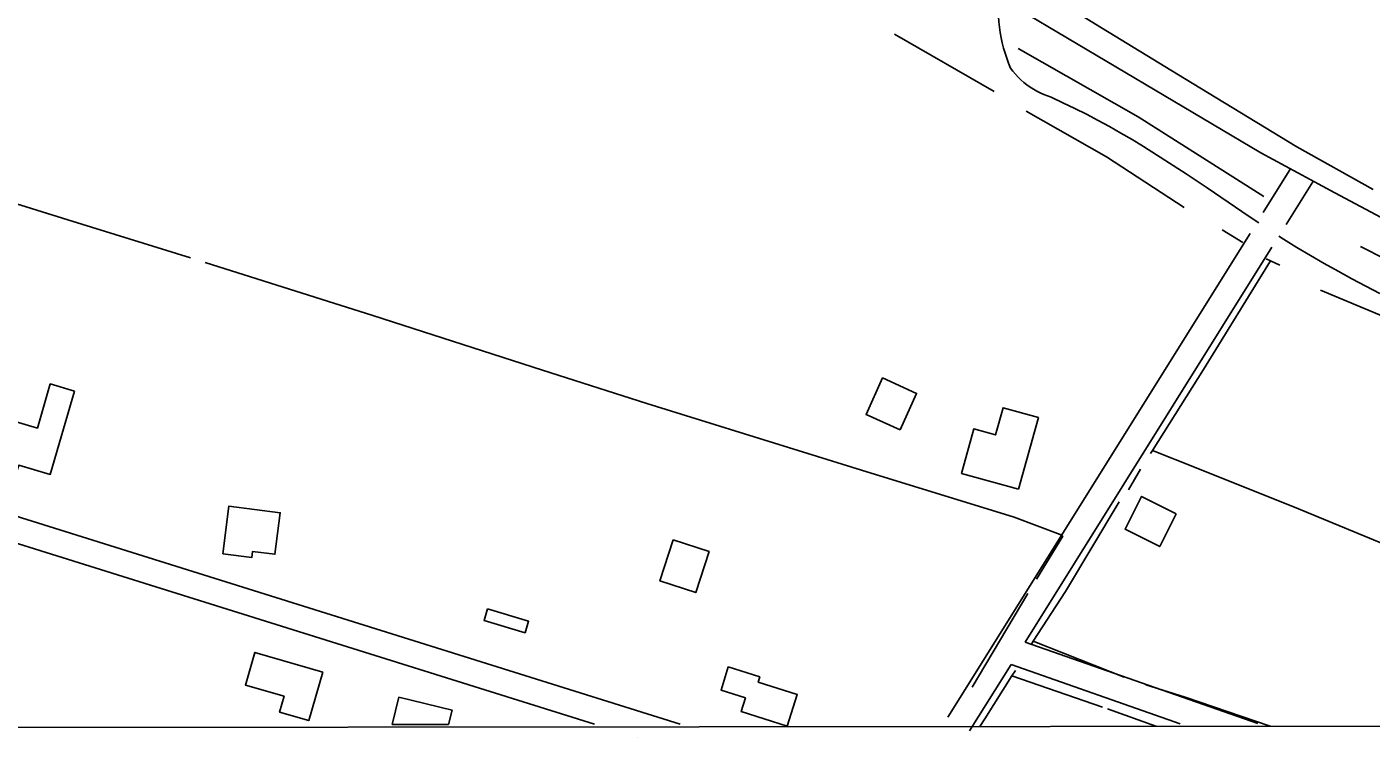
# Model space of a CAD drawing. Extents: x 3297753 to 3335611, y 652252 to 677623.
# Drawn here: x 3308808 to 3310374, y 657626 to 658454 of the extents above; entities that cross this region are included whole.
import ezdxf

# ---------------------------------------------------------------- set-up
doc = ezdxf.new("R2010")
doc.units = 0
for name, color, linetype in [('V-BLDG-OTLN', 7, 'Continuous'), ('V-GRID-FRAM', 7, 'Continuous'), ('V-ROAD-CNTR', 7, 'Continuous'), ('V-TOPO-SHOR', 7, 'Continuous')]:
    doc.layers.add(name, color=color, linetype=linetype)

msp = doc.modelspace()

# ---------------------------------------------------------------- linework, layer by layer
at = {"layer": 'V-BLDG-OTLN'}
msp.add_line((3309233.3, 657641.1), (3309299, 657641.1), dxfattribs=at)
for points in [[(3308863.2, 658029.5), (3308834.9, 657932.4), (3308798.1, 657943.2), (3308794.9, 657932.4), (3308753.2, 657944.6), (3308763.9, 657981.3), (3308785.4, 657975), (3308791.2, 657994.8), (3308819.9, 657986.4), (3308834.9, 658037.8)], [(3309825.2, 657984.3), (3309785.5, 658002.2), (3309804.8, 658044.8), (3309844.4, 658026.8)], [(3309963.3, 657915.3), (3309986.4, 657998.7), (3309945.2, 658010.1), (3309936.4, 657978.4), (3309911.1, 657985.4), (3309896.8, 657933.7)], [(3309035.9, 657840.1), (3309043, 657895.5), (3309102.8, 657887.8), (3309096.6, 657839.4), (3309070.7, 657842.8), (3309069.8, 657835.8)], [(3310146.8, 657886.7), (3310106.6, 657906.8), (3310087.4, 657868.6), (3310127.7, 657848.4)], [(3309560.9, 657856.2), (3309545.3, 657808.3), (3309587, 657794.7), (3309602.6, 657842.6)], [(3309344.4, 657775.8), (3309392.2, 657761.4), (3309388.2, 657748), (3309340.3, 657762.4)], [(3309152.5, 657702.2), (3309073.3, 657725.1), (3309062.2, 657686.9), (3309107.3, 657673.9), (3309102, 657655.6), (3309136.1, 657645.7)], [(3309625, 657708.2), (3309661.7, 657696.6), (3309659.8, 657690.4), (3309705.3, 657676), (3309693.6, 657639.2), (3309640, 657656.2), (3309645, 657672.1), (3309616.5, 657681.1)]]:
    msp.add_lwpolyline(points, close=True, dxfattribs=at)
for points in [[(3309241.1, 657673), (3309233.3, 657641.1)], [(3309299, 657641.1), (3309303.1, 657657.8), (3309241.1, 657673)]]:
    msp.add_lwpolyline(points, dxfattribs=at)
at = {"layer": 'V-GRID-FRAM'}
msp.add_lwpolyline([(3301859.6, 675814.9), (3333399.1, 675847), (3333425.5, 657662.7), (3301870.2, 657630.6), (3301859.6, 675814.9)], dxfattribs=at)
at = {"layer": 'V-ROAD-CNTR'}
for points in [[(3308765.2, 659190.9), (3308853.9, 659140.2), (3309042.8, 659028.3), (3309230.2, 658915.2), (3309338.3, 658855.1), (3309460, 658772.1), (3309794.8, 658574.7), (3310245.5, 658307), (3310331.6, 658260.6), (3310415.7, 658215.9)], [(3309939.6, 658484.5), (3309939.5, 658478.3), (3309939.6, 658472.1), (3309939.9, 658465.9), (3309940.3, 658459.7), (3309941, 658453.6)], [(3309941, 658453.6), (3309941.9, 658447.4), (3309943, 658441.3), (3309944.3, 658435.2), (3309945.8, 658429.2), (3309947.5, 658423.2), (3309949.4, 658417.3), (3309951.5, 658411.5), (3309953.8, 658405.7), (3309956.6, 658402.1), (3309959.6, 658398.7), (3309962.7, 658395.4), (3309966, 658392.2), (3309969.4, 658389.2), (3309973, 658386.4), (3309976.7, 658383.8), (3309980.5, 658381.3), (3309984.5, 658379), (3309988.5, 658377), (3309992.7, 658375.1), (3309996.9, 658373.4), (3310001.2, 658371.9), (3310015, 658365.5), (3310028.8, 658358.8), (3310042.4, 658352), (3310055.9, 658344.9), (3310069.3, 658337.7), (3310082.6, 658330.2), (3310095.7, 658322.5), (3310108.8, 658314.6), (3310133.6, 658298.6), (3310158.4, 658282.5), (3310183.1, 658266.2), (3310207.6, 658249.8), (3310232, 658233.1)], [(3310248.3, 658237.7), (3310280.6, 658289.2)], [(3310274.9, 658223.6), (3310306, 658273.3)], [(3310232, 658233.1), (3310243.2, 658225.4)], [(3309880.8, 657649.7), (3310233, 658213.1)], [(3310266.5, 658209.9), (3310271.9, 658206.5), (3310287.6, 658196.8), (3310303.5, 658187.4), (3310319.5, 658178.2), (3310335.5, 658169.1), (3310351.7, 658160.2), (3310368, 658151.6), (3310384.4, 658143.1)], [(3309970.8, 657737.1), (3310258.4, 658197.1)], [(3309569, 657641.4), (3308561.8, 657957), (3308549.1, 657966.2), (3308544.2, 657971.2), (3308542.7, 657978.2), (3308541.5, 657995.5), (3308552.6, 658038.6), (3308553.9, 658060.9), (3308552.9, 658076.7), (3308544, 658093.8), (3308532.9, 658106.9), (3308502.5, 658122.5), (3308312.7, 658181.5), (3308291.4, 658185.6), (3308270.1, 658183.8), (3308214.7, 658166.5)], [(3309469, 657641.3), (3308548.2, 657929.8), (3308529.4, 657943.4), (3308516.6, 657956.6), (3308513, 657974), (3308511.2, 657998.2), (3308522.8, 658043.2), (3308523.8, 658060.8), (3308523.4, 658068.5), (3308518.9, 658076.9), (3308513.9, 658082.9), (3308491.1, 658094.7), (3308305.4, 658152.3), (3308289.8, 658155.3), (3308275.9, 658154.2), (3308223.7, 658137.9)], [(3309970.8, 657737.1), (3310242.1, 657642.1)], [(3309906.2, 657633.8), (3309954.5, 657711)], [(3309954.5, 657711), (3310151.6, 657642)], [(3309519, 657656.4), (3309519, 657656.4)], [(3309519, 657656.4), (3309519, 657656.4)], [(3309519, 657656.4), (3309519, 657656.4)], [(3309519, 657656.4), (3309519, 657656.4)], [(3309519, 657656.4), (3309519, 657656.4)], [(3309519, 657656.4), (3309519, 657656.4)], [(3309519, 657656.4), (3309519, 657656.4)], [(3309519, 657656.4), (3309519, 657656.4)], [(3309519, 657656.4), (3309519, 657656.4)], [(3309519, 657656.4), (3309519, 657656.4)], [(3309519, 657656.4), (3309519, 657656.4)], [(3309519.1, 657656.4), (3309519, 657656.4)], [(3309519.1, 657656.4), (3309519.1, 657656.4)], [(3309519.1, 657656.4), (3309519.1, 657656.4)], [(3309519.1, 657656.4), (3309519.1, 657656.4)], [(3309519.1, 657656.4), (3309519.1, 657656.4)], [(3309519.1, 657656.4), (3309519.1, 657656.4)], [(3309519.1, 657656.4), (3309519.1, 657656.4)], [(3309519.1, 657656.4), (3309519.1, 657656.4)], [(3309519.1, 657656.4), (3309519.1, 657656.4)], [(3309519.1, 657656.4), (3309519.1, 657656.4)], [(3309519.1, 657656.4), (3309519.1, 657656.4)], [(3309519.1, 657656.4), (3309519.1, 657656.4)], [(3309519.1, 657656.4), (3309519.1, 657656.4)], [(3309519.1, 657656.4), (3309519.1, 657656.4)], [(3309519.1, 657656.4), (3309519.1, 657656.4)], [(3309519.1, 657656.4), (3309519.1, 657656.4)], [(3309519.1, 657656.4), (3309519.1, 657656.4)], [(3309519.1, 657656.4), (3309519.1, 657656.4)], [(3309519.1, 657656.4), (3309519.1, 657656.4)], [(3309519.1, 657656.4), (3309519.1, 657656.4)], [(3309519.1, 657656.4), (3309519.1, 657656.4)], [(3309519.1, 657656.4), (3309519.1, 657656.4)], [(3309519.1, 657656.4), (3309519.1, 657656.4)], [(3309519.1, 657656.4), (3309519.1, 657656.4)], [(3309519.1, 657656.4), (3309519.1, 657656.4)], [(3309519.1, 657656.4), (3309519.1, 657656.4)], [(3309519.1, 657656.4), (3309519.1, 657656.4)], [(3309519.1, 657656.4), (3309519.1, 657656.4)], [(3309519.1, 657656.4), (3309519.1, 657656.4)], [(3309519.1, 657656.4), (3309519.1, 657656.4)], [(3309519.1, 657656.4), (3309519.1, 657656.4)], [(3309519.1, 657656.4), (3309519.1, 657656.4)], [(3309519.1, 657656.4), (3309519.1, 657656.4)], [(3309519.1, 657656.4), (3309519.1, 657656.4)], [(3309519.1, 657656.4), (3309519.1, 657656.4)], [(3309519.1, 657656.4), (3309519.1, 657656.4)], [(3309519.1, 657656.4), (3309519.1, 657656.4)], [(3309519.1, 657656.4), (3309519.1, 657656.4)], [(3309519.1, 657656.4), (3309519.1, 657656.4)], [(3309519.1, 657656.4), (3309519.1, 657656.4)], [(3309519.1, 657656.4), (3309519.1, 657656.4)], [(3309519.1, 657656.4), (3309519.1, 657656.4)], [(3309519.1, 657656.4), (3309519.1, 657656.4)], [(3309519.1, 657656.4), (3309519.1, 657656.4)], [(3309519.1, 657656.4), (3309519.1, 657656.4)], [(3309519.1, 657656.4), (3309519.1, 657656.4)], [(3309519.1, 657656.4), (3309519.1, 657656.4)], [(3309519.1, 657656.4), (3309519.1, 657656.4)], [(3309519.1, 657656.4), (3309519.1, 657656.4)], [(3309519.1, 657656.4), (3309519.1, 657656.4)], [(3309519.1, 657656.4), (3309519.1, 657656.4)], [(3309519.1, 657656.4), (3309519.1, 657656.4)], [(3309519.1, 657656.4), (3309519.1, 657656.4)], [(3309519.1, 657656.4), (3309519.1, 657656.4)], [(3309519.1, 657656.4), (3309519.1, 657656.4)], [(3309519.1, 657656.4), (3309519.1, 657656.4)], [(3309519.1, 657656.4), (3309519.1, 657656.4)], [(3309519.1, 657656.4), (3309519.1, 657656.4)], [(3309519.1, 657656.4), (3309519.1, 657656.4)], [(3309519.1, 657656.4), (3309519.1, 657656.4)], [(3309519.1, 657656.4), (3309519.1, 657656.4)], [(3309519.1, 657656.4), (3309519.1, 657656.4)], [(3309519.1, 657656.4), (3309519.1, 657656.4)], [(3309519.1, 657656.4), (3309519.1, 657656.4)], [(3309519.1, 657656.4), (3309519.1, 657656.4)], [(3309519.1, 657656.4), (3309519.1, 657656.4)], [(3309519.1, 657656.4), (3309519.1, 657656.4)], [(3309519.1, 657656.4), (3309519.1, 657656.4)], [(3309519.1, 657656.4), (3309519.1, 657656.4)], [(3309519.1, 657656.4), (3309519.1, 657656.4)], [(3309519.1, 657656.4), (3309519.1, 657656.4)], [(3309519.1, 657656.4), (3309519.1, 657656.4)], [(3309519.1, 657656.4), (3309519.1, 657656.4)], [(3309519.1, 657656.4), (3309519.1, 657656.4)], [(3309519.1, 657656.4), (3309519.1, 657656.4)], [(3309519.1, 657656.4), (3309519.1, 657656.4)], [(3309519.1, 657656.4), (3309519.1, 657656.4)], [(3309519.1, 657656.4), (3309519.1, 657656.4)], [(3309519.1, 657656.4), (3309519.1, 657656.4)], [(3309519.1, 657656.4), (3309519.1, 657656.4)], [(3309519.1, 657656.4), (3309519.1, 657656.4)], [(3309519.1, 657656.4), (3309519.1, 657656.4)], [(3309519.1, 657656.4), (3309519.1, 657656.4)], [(3309519.1, 657656.4), (3309519.1, 657656.4)], [(3309519.1, 657656.4), (3309519.1, 657656.4)], [(3309519.1, 657656.4), (3309519.1, 657656.4)], [(3309519.1, 657656.4), (3309519.1, 657656.4)], [(3309519.1, 657656.4), (3309519.1, 657656.4)], [(3309519.1, 657656.4), (3309519.1, 657656.4)], [(3309519.1, 657656.4), (3309519.1, 657656.4)], [(3309519.1, 657656.4), (3309519.1, 657656.4)], [(3309519.1, 657656.4), (3309519.1, 657656.4)], [(3309519.1, 657656.4), (3309519.1, 657656.4)], [(3309519.1, 657656.4), (3309519.1, 657656.4)], [(3309519.1, 657656.4), (3309519.1, 657656.4)], [(3309519.1, 657656.4), (3309519.1, 657656.4)], [(3309519.1, 657656.4), (3309519.1, 657656.4)], [(3309519.1, 657656.4), (3309519.1, 657656.4)], [(3309519.1, 657656.4), (3309519.1, 657656.4)], [(3309519.1, 657656.4), (3309519.1, 657656.4)], [(3309519.1, 657656.4), (3309519.1, 657656.4)], [(3309519.1, 657656.4), (3309519.1, 657656.4)], [(3309519.1, 657656.4), (3309519.1, 657656.4)], [(3309519.2, 657656.4), (3309519.1, 657656.4)], [(3309519.2, 657656.4), (3309519.2, 657656.4)], [(3309519.2, 657656.4), (3309519.2, 657656.4)], [(3309519.2, 657656.4), (3309519.2, 657656.4)], [(3309519.2, 657656.4), (3309519.2, 657656.4)], [(3309519.2, 657656.4), (3309519.2, 657656.4)], [(3309519.2, 657656.4), (3309519.2, 657656.4)], [(3309519.2, 657656.4), (3309519.2, 657656.4)], [(3309519.2, 657656.4), (3309519.2, 657656.4)], [(3309519.2, 657656.4), (3309519.2, 657656.4)], [(3309519.2, 657656.4), (3309519.2, 657656.4)], [(3309519.2, 657656.4), (3309519.2, 657656.4)], [(3309519.2, 657656.4), (3309519.2, 657656.4)], [(3309519.2, 657656.4), (3309519.2, 657656.4)], [(3309519.2, 657656.4), (3309519.2, 657656.4)], [(3309519.2, 657656.4), (3309519.2, 657656.4)], [(3309519.2, 657656.4), (3309519.2, 657656.4)], [(3309519.2, 657656.4), (3309519.2, 657656.4)], [(3309519.2, 657656.4), (3309519.2, 657656.4)], [(3309519.2, 657656.4), (3309519.2, 657656.4)], [(3309519.2, 657656.4), (3309519.2, 657656.4)], [(3309519.2, 657656.4), (3309519.2, 657656.4)], [(3309519.2, 657656.4), (3309519.2, 657656.4)], [(3309519.2, 657656.4), (3309519.2, 657656.4)], [(3309519.2, 657656.4), (3309519.2, 657656.4)], [(3309519.2, 657656.4), (3309519.2, 657656.4)], [(3309519.2, 657656.4), (3309519.2, 657656.4)], [(3309519.2, 657656.4), (3309519.2, 657656.4)], [(3309519.2, 657656.4), (3309519.2, 657656.4)], [(3309519.2, 657656.4), (3309519.2, 657656.4)], [(3309519.2, 657656.4), (3309519.2, 657656.4)], [(3309519.2, 657656.4), (3309519.2, 657656.4)], [(3309519.2, 657656.4), (3309519.2, 657656.4)], [(3309519.2, 657656.4), (3309519.2, 657656.4)], [(3309519.2, 657656.4), (3309519.2, 657656.4)], [(3309519.2, 657656.4), (3309519.2, 657656.4)], [(3309519.2, 657656.4), (3309519.2, 657656.4)], [(3309519.2, 657656.4), (3309519.2, 657656.4)], [(3309519.2, 657656.4), (3309519.2, 657656.4)], [(3309519.2, 657656.4), (3309519.2, 657656.4)], [(3309519.2, 657656.4), (3309519.2, 657656.4)], [(3309519.2, 657656.4), (3309519.2, 657656.4)], [(3309519.2, 657656.4), (3309519.2, 657656.4)], [(3309519.2, 657656.4), (3309519.2, 657656.4)], [(3309519.2, 657656.4), (3309519.2, 657656.4)], [(3309519.2, 657656.4), (3309519.2, 657656.4)], [(3309519.2, 657656.4), (3309519.2, 657656.4)], [(3309519.2, 657656.4), (3309519.2, 657656.4)], [(3309519.2, 657656.4), (3309519.2, 657656.4)], [(3309519.2, 657656.4), (3309519.2, 657656.4)], [(3309519.2, 657656.4), (3309519.2, 657656.4)], [(3309519.2, 657656.4), (3309519.2, 657656.4)], [(3309519.2, 657656.4), (3309519.2, 657656.4)], [(3309519, 657626.4), (3309519, 657626.4)], [(3309519, 657626.4), (3309519, 657626.4)], [(3309519, 657626.4), (3309519, 657626.4)], [(3309519, 657626.4), (3309519, 657626.4)], [(3309519, 657626.4), (3309519, 657626.4)], [(3309519, 657626.4), (3309519, 657626.4)], [(3309519, 657626.4), (3309519, 657626.4)], [(3309519, 657626.4), (3309519, 657626.4)], [(3309519, 657626.4), (3309519, 657626.4)], [(3309519, 657626.4), (3309519, 657626.4)], [(3309519.1, 657626.4), (3309519, 657626.4)], [(3309519.1, 657626.4), (3309519.1, 657626.4)], [(3309519.1, 657626.4), (3309519.1, 657626.4)], [(3309519.1, 657626.4), (3309519.1, 657626.4)], [(3309519.1, 657626.4), (3309519.1, 657626.4)], [(3309519.1, 657626.4), (3309519.1, 657626.4)], [(3309519.1, 657626.4), (3309519.1, 657626.4)], [(3309519.1, 657626.4), (3309519.1, 657626.4)], [(3309519.1, 657626.4), (3309519.1, 657626.4)], [(3309519.1, 657626.4), (3309519.1, 657626.4)], [(3309519.1, 657626.4), (3309519.1, 657626.4)], [(3309519.1, 657626.4), (3309519.1, 657626.4)], [(3309519.1, 657626.4), (3309519.1, 657626.4)], [(3309519.1, 657626.4), (3309519.1, 657626.4)], [(3309519.1, 657626.4), (3309519.1, 657626.4)], [(3309519.1, 657626.4), (3309519.1, 657626.4)], [(3309519.1, 657626.4), (3309519.1, 657626.4)], [(3309519.1, 657626.4), (3309519.1, 657626.4)], [(3309519.1, 657626.4), (3309519.1, 657626.4)], [(3309519.1, 657626.4), (3309519.1, 657626.4)], [(3309519.1, 657626.4), (3309519.1, 657626.4)], [(3309519.1, 657626.4), (3309519.1, 657626.4)], [(3309519.1, 657626.4), (3309519.1, 657626.4)], [(3309519.1, 657626.4), (3309519.1, 657626.4)], [(3309519.1, 657626.4), (3309519.1, 657626.4)], [(3309519.1, 657626.4), (3309519.1, 657626.4)], [(3309519.1, 657626.4), (3309519.1, 657626.4)], [(3309519.1, 657626.4), (3309519.1, 657626.4)], [(3309519.1, 657626.4), (3309519.1, 657626.4)], [(3309519.1, 657626.4), (3309519.1, 657626.4)], [(3309519.1, 657626.4), (3309519.1, 657626.4)], [(3309519.1, 657626.4), (3309519.1, 657626.4)], [(3309519.1, 657626.4), (3309519.1, 657626.4)], [(3309519.1, 657626.4), (3309519.1, 657626.4)], [(3309519.1, 657626.4), (3309519.1, 657626.4)], [(3309519.1, 657626.4), (3309519.1, 657626.4)], [(3309519.1, 657626.4), (3309519.1, 657626.4)], [(3309519.1, 657626.4), (3309519.1, 657626.4)], [(3309519.1, 657626.4), (3309519.1, 657626.4)], [(3309519.1, 657626.4), (3309519.1, 657626.4)], [(3309519.1, 657626.4), (3309519.1, 657626.4)], [(3309519.1, 657626.4), (3309519.1, 657626.4)], [(3309519.1, 657626.4), (3309519.1, 657626.4)], [(3309519.1, 657626.4), (3309519.1, 657626.4)], [(3309519.1, 657626.4), (3309519.1, 657626.4)], [(3309519.1, 657626.4), (3309519.1, 657626.4)], [(3309519.1, 657626.4), (3309519.1, 657626.4)], [(3309519.1, 657626.4), (3309519.1, 657626.4)], [(3309519.1, 657626.4), (3309519.1, 657626.4)], [(3309519.1, 657626.4), (3309519.1, 657626.4)], [(3309519.1, 657626.4), (3309519.1, 657626.4)], [(3309519.1, 657626.4), (3309519.1, 657626.4)], [(3309519.1, 657626.4), (3309519.1, 657626.4)], [(3309519.1, 657626.4), (3309519.1, 657626.4)], [(3309519.1, 657626.4), (3309519.1, 657626.4)], [(3309519.1, 657626.4), (3309519.1, 657626.4)], [(3309519.1, 657626.4), (3309519.1, 657626.4)], [(3309519.1, 657626.4), (3309519.1, 657626.4)], [(3309519.1, 657626.4), (3309519.1, 657626.4)], [(3309519.1, 657626.4), (3309519.1, 657626.4)], [(3309519.1, 657626.4), (3309519.1, 657626.4)], [(3309519.1, 657626.4), (3309519.1, 657626.4)], [(3309519.1, 657626.4), (3309519.1, 657626.4)], [(3309519.1, 657626.4), (3309519.1, 657626.4)], [(3309519.1, 657626.4), (3309519.1, 657626.4)], [(3309519.1, 657626.4), (3309519.1, 657626.4)], [(3309519.1, 657626.4), (3309519.1, 657626.4)], [(3309519.1, 657626.4), (3309519.1, 657626.4)], [(3309519.1, 657626.4), (3309519.1, 657626.4)], [(3309519.1, 657626.4), (3309519.1, 657626.4)], [(3309519.1, 657626.4), (3309519.1, 657626.4)], [(3309519.1, 657626.4), (3309519.1, 657626.4)], [(3309519.1, 657626.4), (3309519.1, 657626.4)], [(3309519.1, 657626.4), (3309519.1, 657626.4)], [(3309519.1, 657626.4), (3309519.1, 657626.4)], [(3309519.1, 657626.4), (3309519.1, 657626.4)], [(3309519.1, 657626.4), (3309519.1, 657626.4)], [(3309519.1, 657626.4), (3309519.1, 657626.4)], [(3309519.1, 657626.4), (3309519.1, 657626.4)], [(3309519.1, 657626.4), (3309519.1, 657626.4)], [(3309519.1, 657626.4), (3309519.1, 657626.4)], [(3309519.1, 657626.4), (3309519.1, 657626.4)], [(3309519.1, 657626.4), (3309519.1, 657626.4)], [(3309519.1, 657626.4), (3309519.1, 657626.4)], [(3309519.1, 657626.4), (3309519.1, 657626.4)], [(3309519.1, 657626.4), (3309519.1, 657626.4)], [(3309519.1, 657626.4), (3309519.1, 657626.4)], [(3309519.1, 657626.4), (3309519.1, 657626.4)], [(3309519.1, 657626.4), (3309519.1, 657626.4)], [(3309519.1, 657626.4), (3309519.1, 657626.4)], [(3309519.1, 657626.4), (3309519.1, 657626.4)], [(3309519.1, 657626.4), (3309519.1, 657626.4)], [(3309519.1, 657626.4), (3309519.1, 657626.4)], [(3309519.1, 657626.4), (3309519.1, 657626.4)], [(3309519.1, 657626.4), (3309519.1, 657626.4)], [(3309519.1, 657626.4), (3309519.1, 657626.4)], [(3309519.1, 657626.4), (3309519.1, 657626.4)], [(3309519.1, 657626.4), (3309519.1, 657626.4)], [(3309519.1, 657626.4), (3309519.1, 657626.4)], [(3309519.1, 657626.4), (3309519.1, 657626.4)], [(3309519.1, 657626.4), (3309519.1, 657626.4)], [(3309519.1, 657626.4), (3309519.1, 657626.4)], [(3309519.1, 657626.4), (3309519.1, 657626.4)], [(3309519.2, 657626.4), (3309519.1, 657626.4)], [(3309519.2, 657626.4), (3309519.2, 657626.4)], [(3309519.2, 657626.4), (3309519.2, 657626.4)], [(3309519.2, 657626.4), (3309519.2, 657626.4)], [(3309519.2, 657626.4), (3309519.2, 657626.4)], [(3309519.2, 657626.4), (3309519.2, 657626.4)], [(3309519.2, 657626.4), (3309519.2, 657626.4)], [(3309519.2, 657626.4), (3309519.2, 657626.4)], [(3309519.2, 657626.4), (3309519.2, 657626.4)], [(3309519.2, 657626.4), (3309519.2, 657626.4)], [(3309519.2, 657626.4), (3309519.2, 657626.4)], [(3309519.2, 657626.4), (3309519.2, 657626.4)], [(3309519.2, 657626.4), (3309519.2, 657626.4)], [(3309519.2, 657626.4), (3309519.2, 657626.4)], [(3309519.2, 657626.4), (3309519.2, 657626.4)], [(3309519.2, 657626.4), (3309519.2, 657626.4)], [(3309519.2, 657626.4), (3309519.2, 657626.4)], [(3309519.2, 657626.4), (3309519.2, 657626.4)], [(3309519.2, 657626.4), (3309519.2, 657626.4)], [(3309519.2, 657626.4), (3309519.2, 657626.4)], [(3309519.2, 657626.4), (3309519.2, 657626.4)], [(3309519.2, 657626.4), (3309519.2, 657626.4)], [(3309519.2, 657626.4), (3309519.2, 657626.4)], [(3309519.2, 657626.4), (3309519.2, 657626.4)], [(3309519.2, 657626.4), (3309519.2, 657626.4)], [(3309519.2, 657626.4), (3309519.2, 657626.4)], [(3309519.2, 657626.4), (3309519.2, 657626.4)], [(3309519.2, 657626.4), (3309519.2, 657626.4)], [(3309519.2, 657626.4), (3309519.2, 657626.4)], [(3309519.2, 657626.4), (3309519.2, 657626.4)], [(3309519.2, 657626.4), (3309519.2, 657626.4)], [(3309519.2, 657626.4), (3309519.2, 657626.4)], [(3309519.2, 657626.4), (3309519.2, 657626.4)], [(3309519.2, 657626.4), (3309519.2, 657626.4)], [(3309519.2, 657626.4), (3309519.2, 657626.4)], [(3309519.2, 657626.4), (3309519.2, 657626.4)], [(3309519.2, 657626.4), (3309519.2, 657626.4)], [(3309519.2, 657626.4), (3309519.2, 657626.4)], [(3309519.2, 657626.4), (3309519.2, 657626.4)], [(3309519.2, 657626.4), (3309519.2, 657626.4)], [(3309519.2, 657626.4), (3309519.2, 657626.4)], [(3309519.2, 657626.4), (3309519.2, 657626.4)], [(3309519.2, 657626.4), (3309519.2, 657626.4)], [(3309519.2, 657626.4), (3309519.2, 657626.4)], [(3309519.2, 657626.4), (3309519.2, 657626.4)], [(3309519.2, 657626.4), (3309519.2, 657626.4)], [(3309519.2, 657626.4), (3309519.2, 657626.4)], [(3309519.2, 657626.4), (3309519.2, 657626.4)], [(3309519.2, 657626.4), (3309519.2, 657626.4)], [(3309519.2, 657626.4), (3309519.2, 657626.4)], [(3309519.2, 657626.4), (3309519.2, 657626.4)], [(3309519.2, 657626.4), (3309519.2, 657626.4)], [(3309519.2, 657626.4), (3309519.2, 657626.4)]]:
    msp.add_lwpolyline(points, dxfattribs=at)
at = {"layer": 'V-TOPO-SHOR'}
for p, q in [((3309934.7, 658378.4), (3309818.7, 658445.5)), ((3310224.5, 658202.5), (3310200.3, 658217.3)), ((3310178.7, 658054.7), (3310256.8, 658181.2)), ((3310091.3, 657914.4), (3310105.3, 657938.6)), ((3309909.1, 657684.5), (3309974.1, 657793.6)), ((3310086.4, 657696.2), (3309980.4, 657738.1)), ((3310061, 657661.1), (3309955.4, 657697.6)), ((3310123.3, 657639), (3310066.7, 657659.4))]:
    msp.add_line(p, q, dxfattribs=at)
for points in [[(3310376.6, 658264.6), (3310287.6, 658314), (3310156.5, 658393.8), (3310052.7, 658457.1), (3309991.9, 658495.3)], [(3308998.1, 658184.7), (3308855.5, 658229.2), (3308638.1, 658296.8), (3308454.7, 658354.4), (3308265.1, 658415.1), (3308162.9, 658446.5)], [(3310248.9, 658256.3), (3310102.7, 658349.2), (3309962.9, 658428.8)], [(3310156.1, 658243.5), (3310065.6, 658302.3), (3309971.9, 658355.7)], [(3310823.9, 657995), (3310673.8, 658056.9), (3310478.1, 658139), (3310361.6, 658198.1)], [(3309984.2, 657810.4), (3310014.7, 657860.5), (3310011.7, 657862.6), (3309958.2, 657882.6), (3309780.1, 657937.4), (3309530.1, 658015), (3309408.6, 658053.9), (3309210.7, 658117.7), (3309015.5, 658179.3)], [(3310267.7, 658176.1), (3310256.8, 658181.2), (3310251.9, 658183.7)], [(3310785.9, 657949.8), (3310696.4, 657988.2), (3310568.4, 658042.1), (3310440.4, 658094.8), (3310315, 658147.3)], [(3310117.1, 657957), (3310119.2, 657960.3), (3310178.7, 658054.7)], [(3310289.6, 657892.2), (3310170, 657940.3), (3310119.2, 657960.3)], [(3309978.2, 657734.7), (3309980.4, 657738.1), (3310017.8, 657795.9), (3310080.4, 657900.4)], [(3310920.8, 657639.8), (3310795.4, 657689.7), (3310638.7, 657752.5), (3310470.7, 657817.3), (3310289.6, 657892.2)], [(3309918.2, 657638.8), (3309923.8, 657647.8), (3309955.4, 657697.6), (3309959.5, 657704)], [(3310256.3, 657639.1), (3310157.3, 657673.1), (3310111.5, 657687.2)]]:
    msp.add_lwpolyline(points, dxfattribs=at)

doc.saveas('drawing.dxf')
